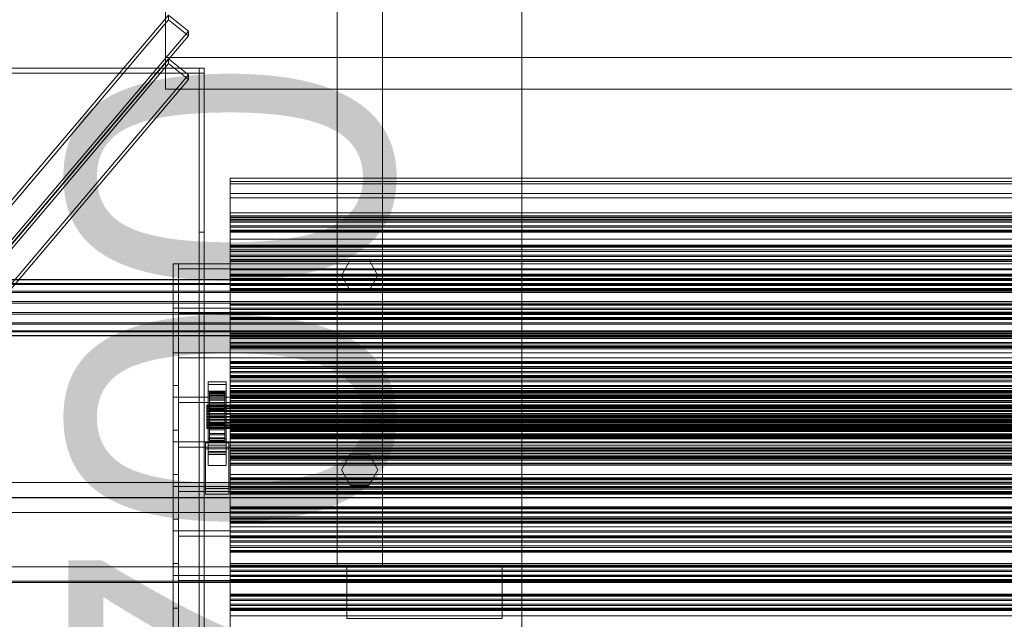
# Model space of a CAD drawing. Header units: millimetres. Extents: x -2233 to 61924, y -68080 to 6847.
# Tile 259 of 656: x -1412 to -652, y -32740 to -32278. Entities that reach past the tile are written whole.
import ezdxf

# ---------------------------------------------------------------- set-up
doc = ezdxf.new("R2010")
doc.units = ezdxf.units.MM
for name, color, linetype, lineweight in [('COTAS_O', 1, 'Continuous', 0), ('frontal_C03', 7, 'Continuous', 0), ('frontal_C03-dry', 7, 'Continuous', 0), ('frontal_tolva', 7, 'Continuous', 0)]:
    doc.layers.add(name, color=color, linetype=linetype, lineweight=lineweight)
doc.dimstyles.new('R19_100', dxfattribs={"dimtxt": 250, "dimasz": 150, "dimexe": 150, "dimexo": 80, "dimgap": 100, "dimtad": 1, "dimtih": 1, "dimtoh": 1, "dimdsep": 46, "dimcen": 0.09, "dimadec": 0, "dimazin": 0, "dimtfac": 1, "dimtdec": 4, "dimtofl": 0, "dimtmove": 0, "dimatfit": 3, "dimfxl": 1, "dimtolj": 1, "dimtzin": 0, "dimarcsym": 0})

# ---------------------------------------------------------------- blocks, each defined once
blk = doc.blocks.new('DIM_R27_51')
at = {"layer": 'COTAS_O'}
for p, q in [((-1725, -31700), (-1025, -31700)), ((-1025, -31700), (-1070, -31850)), ((-1025, -34400), (-1025, -31700)), ((-1025, -31700), (-980, -31850)), ((-1025, -34400), (-1070, -34250)), ((-1025, -34400), (-980, -34250)), ((-1725, -34400), (-1025, -34400))]:
    blk.add_line(p, q, dxfattribs=at)
blk.add_text('2700 O', height=250, rotation=90, dxfattribs=at).set_placement((-1125, -33050))

msp = doc.modelspace()

# ---------------------------------------------------------------- linework, layer by layer
at = {"layer": 'frontal_C03'}
for p, q in [((-1300, -32306.935), (-1300, -32181.172)), ((-1300, -32205.534), (-1300, -32331.296)), ((-1487.71, -32498.309), (-1297.71, -32274.184)), ((-1297.71, -32277.777), (-1297.71, -32274.184)), ((-1297.71, -32274.184), (-1282.29, -32286.596)), ((-1297.71, -32277.777), (-1487.71, -32501.902)), ((-1282.29, -32290.189), (-1297.71, -32277.777)), ((-1472.29, -32510.721), (-1282.29, -32286.596)), ((-1472.29, -32514.314), (-1282.29, -32290.189)), ((-1282.29, -32286.596), (-1282.29, -32290.189)), ((-1487.71, -32531.995), (-1297.71, -32307.87)), ((-1297.71, -32311.463), (-1487.71, -32535.588)), ((1300, -32306.935), (-1300, -32306.935)), ((-1300, -32306.935), (-1300, -32331.296)), ((-1297.71, -32311.463), (-1297.71, -32307.87)), ((-1297.71, -32307.87), (-1282.29, -32320.282)), ((-1282.29, -32323.876), (-1297.71, -32311.463)), ((-1500, -32314.944), (-1270, -32314.944)), ((-1270, -32318.841), (-1500, -32318.841)), ((-1472.29, -32544.407), (-1282.29, -32320.282)), ((-1282.29, -32320.282), (-1282.29, -32323.876)), ((-1274, -34875.113), (-1274, -32314.944)), ((-1274, -32314.944), (-1274, -32441.623)), ((-1274, -32314.944), (-1270, -32314.944)), ((-1270, -32441.623), (-1270, -32314.944)), ((-1270, -32314.944), (-1270, -34875.113)), ((-1270, -32314.944), (-1270, -32318.841)), ((-1270, -34879.011), (-1270, -32318.841)), ((-1472.29, -32548.001), (-1282.29, -32323.876)), ((-1300, -32331.296), (1300, -32331.296)), ((-1250, -32404.381), (-1250, -32400.062)), ((-1250, -32400.062), (-1250, -32402.554)), ((1250, -32400.062), (-1250, -32400.062)), ((-1250, -32402.554), (-1250, -32411.687)), ((1250, -32402.554), (-1250, -32402.554)), ((-1250, -32415.216), (-1250, -32404.381)), ((1250, -32404.381), (-1250, -32404.381)), ((-1250, -32411.687), (-1250, -32426.838)), ((1250, -32411.687), (-1250, -32411.687)), ((-1250, -32431.828), (-1250, -32415.216)), ((1250, -32415.216), (-1250, -32415.216)), ((-1250, -32426.838), (-1250, -32446.975)), ((1250, -32426.838), (-1250, -32426.838)), ((-1250, -32430.644), (-1250, -32429.109)), ((-1250, -32429.109), (-1250, -32429.991)), ((1250, -32429.109), (-1250, -32429.109)), ((-1250, -32429.991), (-1250, -32432.952)), ((1250, -32429.991), (-1250, -32429.991)), ((-1250, -32434.009), (-1250, -32430.644)), ((1250, -32430.644), (-1250, -32430.644)), ((-1250, -32453.087), (-1250, -32431.828)), ((1250, -32431.828), (-1250, -32431.828)), ((-1250, -32432.952), (-1250, -32436.861)), ((1250, -32432.952), (-1250, -32432.952)), ((-1250, -32437.918), (-1250, -32434.009)), ((-1250, -32434.009), (1250, -32434.009)), ((-1274, -32441.623), (-1274, -35001.792)), ((-1274, -32441.623), (-1270, -32441.623)), ((-1270, -35001.792), (-1270, -32441.623)), ((-1250, -32436.861), (-1250, -32440.226)), ((1250, -32436.861), (-1250, -32436.861)), ((-1250, -32440.879), (-1250, -32437.918)), ((1250, -32437.918), (-1250, -32437.918)), ((-1250, -32440.226), (-1250, -32441.761)), ((1250, -32440.226), (-1250, -32440.226)), ((-1250, -32441.761), (-1250, -32440.879)), ((1250, -32440.879), (-1250, -32440.879)), ((1250, -32441.761), (-1250, -32441.761)), ((-1250, -32446.975), (-1250, -32470.726)), ((1250, -32446.975), (-1250, -32446.975)), ((-1250, -32453.102), (-1250, -32451.567)), ((-1250, -32451.567), (-1250, -32452.448)), ((1250, -32451.567), (-1250, -32451.567)), ((-1250, -32452.448), (-1250, -32455.409)), ((1250, -32452.448), (-1250, -32452.448)), ((-1250, -32477.542), (-1250, -32453.087)), ((1250, -32453.087), (-1250, -32453.087)), ((-1250, -32456.467), (-1250, -32453.102)), ((1250, -32453.102), (-1250, -32453.102)), ((-1250, -32455.409), (-1250, -32459.319)), ((1250, -32455.409), (-1250, -32455.409)), ((-1250, -32460.376), (-1250, -32456.467)), ((-1250, -32456.467), (1250, -32456.467)), ((-1250, -32459.319), (-1250, -32462.683)), ((1250, -32459.319), (-1250, -32459.319)), ((-1250, -32463.337), (-1250, -32460.376)), ((1250, -32460.376), (-1250, -32460.376)), ((-1250, -32462.683), (-1250, -32464.218)), ((1250, -32462.683), (-1250, -32462.683)), ((-1250, -32464.218), (-1250, -32463.337)), ((1250, -32463.337), (-1250, -32463.337)), ((1250, -32464.218), (-1250, -32464.218)), ((-1250, -32470.726), (-1250, -32496.472)), ((1250, -32470.726), (-1250, -32470.726)), ((1570, -32478.303), (-1570, -32478.303)), ((1570, -32478.562), (-1570, -32478.562)), ((-1250, -32475.56), (-1250, -32474.025)), ((-1250, -32474.025), (-1250, -32474.906)), ((1250, -32474.025), (-1250, -32474.025)), ((-1250, -32474.906), (-1250, -32477.867)), ((1250, -32474.906), (-1250, -32474.906)), ((-1250, -32478.924), (-1250, -32475.56)), ((1250, -32475.56), (-1250, -32475.56)), ((-1250, -32503.528), (-1250, -32477.542)), ((-1250, -32477.542), (1250, -32477.542)), ((-1250, -32477.867), (-1250, -32481.776)), ((1250, -32477.867), (-1250, -32477.867)), ((-1250, -32482.834), (-1250, -32478.924)), ((-1250, -32478.924), (1250, -32478.924)), ((1570, -32481.347), (-1570, -32481.347)), ((1570, -32482.085), (-1570, -32482.085)), ((1570, -32487.231), (-1570, -32487.231)), ((-1250, -32481.776), (-1250, -32485.141)), ((1250, -32481.776), (-1250, -32481.776)), ((-1250, -32485.795), (-1250, -32482.834)), ((1250, -32482.834), (-1250, -32482.834)), ((-1250, -32485.141), (-1250, -32486.676)), ((1250, -32485.141), (-1250, -32485.141)), ((-1250, -32486.676), (-1250, -32485.795)), ((1250, -32485.795), (-1250, -32485.795)), ((1250, -32486.676), (-1250, -32486.676)), ((1570, -32488.335), (-1570, -32488.335)), ((-1570, -32495.059), (1570, -32495.059)), ((1570, -32496.361), (-1570, -32496.361)), ((-1250, -32496.472), (-1250, -32522.458)), ((1250, -32496.472), (-1250, -32496.472)), ((-1250, -32498.017), (-1250, -32496.482)), ((-1250, -32496.482), (-1250, -32497.364)), ((1250, -32496.482), (-1250, -32496.482)), ((-1250, -32497.364), (-1250, -32500.325)), ((1250, -32497.364), (-1250, -32497.364)), ((-1250, -32501.382), (-1250, -32498.017)), ((1250, -32498.017), (-1250, -32498.017)), ((-1250, -32500.325), (-1250, -32504.234)), ((1250, -32500.325), (-1250, -32500.325)), ((-1250, -32505.291), (-1250, -32501.382)), ((-1250, -32501.382), (1250, -32501.382)), ((1570, -32503.639), (-1570, -32503.639)), ((1570, -32504.941), (-1570, -32504.941)), ((-1250, -32529.274), (-1250, -32503.528)), ((1250, -32503.528), (-1250, -32503.528)), ((-1250, -32504.234), (-1250, -32507.599)), ((1250, -32504.234), (-1250, -32504.234)), ((-1250, -32508.252), (-1250, -32505.291)), ((1250, -32505.291), (-1250, -32505.291)), ((-1250, -32507.599), (-1250, -32509.134)), ((1250, -32507.599), (-1250, -32507.599)), ((-1250, -32509.134), (-1250, -32508.252)), ((1250, -32508.252), (-1250, -32508.252)), ((1250, -32509.134), (-1250, -32509.134)), ((1570, -32511.665), (-1570, -32511.665)), ((1570, -32512.769), (-1570, -32512.769)), ((1570, -32517.915), (-1570, -32517.915)), ((1570, -32518.653), (-1570, -32518.653)), ((1570, -32521.438), (-1570, -32521.438)), ((1570, -32521.697), (-1570, -32521.697)), ((-1250, -32520.475), (-1250, -32518.94)), ((-1250, -32518.94), (-1250, -32519.821)), ((1250, -32518.94), (-1250, -32518.94)), ((-1250, -32519.821), (-1250, -32522.782)), ((1250, -32519.821), (-1250, -32519.821)), ((-1250, -32523.84), (-1250, -32520.475)), ((1250, -32520.475), (-1250, -32520.475)), ((-1250, -32522.458), (-1250, -32546.913)), ((1250, -32522.458), (-1250, -32522.458)), ((-1250, -32522.782), (-1250, -32526.692)), ((1250, -32522.782), (-1250, -32522.782)), ((-1250, -32527.749), (-1250, -32523.84)), ((-1250, -32523.84), (1250, -32523.84)), ((-1250, -32526.692), (-1250, -32530.056)), ((1250, -32526.692), (-1250, -32526.692)), ((-1250, -32530.71), (-1250, -32527.749)), ((1250, -32527.749), (-1250, -32527.749)), ((-1250, -32553.025), (-1250, -32529.274)), ((1250, -32529.274), (-1250, -32529.274)), ((-1250, -32530.056), (-1250, -32531.591)), ((1250, -32530.056), (-1250, -32530.056)), ((-1250, -32531.591), (-1250, -32530.71)), ((1250, -32530.71), (-1250, -32530.71)), ((1250, -32531.591), (-1250, -32531.591)), ((-1250, -32542.932), (-1250, -32541.398)), ((-1250, -32541.398), (-1250, -32542.279)), ((1250, -32541.398), (-1250, -32541.398)), ((-1250, -32542.279), (-1250, -32545.24)), ((1250, -32542.279), (-1250, -32542.279)), ((-1250, -32546.297), (-1250, -32542.932)), ((1250, -32542.932), (-1250, -32542.932)), ((-1250, -32545.24), (-1250, -32549.149)), ((1250, -32545.24), (-1250, -32545.24)), ((-1250, -32550.207), (-1250, -32546.297)), ((-1250, -32546.297), (1250, -32546.297)), ((-1250, -32546.913), (-1250, -32568.172)), ((1250, -32546.913), (-1250, -32546.913)), ((-1250, -32549.149), (-1250, -32552.514)), ((1250, -32549.149), (-1250, -32549.149)), ((-1250, -32553.167), (-1250, -32550.207)), ((1250, -32550.207), (-1250, -32550.207)), ((-1250, -32553.02), (-1250, -32552.223)), ((-1250, -32552.223), (-1250, -32553.605)), ((-1250, -32552.223), (1250, -32552.223)), ((-1250, -32552.514), (-1250, -32554.049)), ((1250, -32552.514), (-1250, -32552.514)), ((-1250, -32555.943), (-1250, -32553.02)), ((-1250, -32573.162), (-1250, -32553.025)), ((1250, -32553.025), (-1250, -32553.025)), ((-1250, -32554.049), (-1250, -32553.167)), ((1250, -32553.167), (-1250, -32553.167)), ((-1250, -32553.605), (-1250, -32557.072)), ((-1250, -32553.605), (1250, -32553.605)), ((1250, -32554.049), (-1250, -32554.049)), ((-1250, -32560.791), (-1250, -32555.943)), ((-1250, -32555.943), (1250, -32555.943)), ((-1267, -32559.32), (-1267, -32557.074)), ((-1267, -32557.074), (-1253, -32557.074)), ((-1267, -32603.848), (-1267, -32557.074)), ((-1253, -32559.32), (-1267, -32559.32)), ((-1267, -32559.32), (-1267, -32606.094)), ((-1253, -32557.074), (-1253, -32559.32)), ((-1253, -32557.074), (-1253, -32603.848)), ((-1253, -32606.094), (-1253, -32559.32)), ((-1250, -32557.072), (-1250, -32562.388)), ((-1250, -32557.072), (1250, -32557.072)), ((-1250, -32567.235), (-1250, -32560.791)), ((-1250, -32560.791), (1250, -32560.791)), ((-1250, -32562.388), (-1250, -32569.191)), ((-1250, -32562.388), (1250, -32562.388)), ((-1250, -32565.39), (-1250, -32563.855)), ((-1250, -32563.855), (-1250, -32564.737)), ((1250, -32563.855), (-1250, -32563.855)), ((-1267, -32566.507), (-1267, -32564.261)), ((-1267, -32564.261), (-1253, -32564.261)), ((-1267, -32611.035), (-1267, -32564.261)), ((-1253, -32566.507), (-1267, -32566.507)), ((-1267, -32566.507), (-1267, -32613.281)), ((-1266, -32575.209), (-1266, -32565.215)), ((-1266, -32565.215), (-1266, -32566.035)), ((-1266, -32565.215), (-1254, -32565.215)), ((-1266, -32565.688), (-1266, -32565.215)), ((-1266, -32575.433), (-1266, -32565.688)), ((-1266, -32565.688), (-1254, -32565.688)), ((-1266, -32567.424), (-1266, -32565.688)), ((-1266, -32575.597), (-1266, -32566.035)), ((-1266, -32566.035), (-1266, -32568.094)), ((-1266, -32566.035), (-1254, -32566.035)), ((-1266, -32576.255), (-1266, -32567.424)), ((-1266, -32567.424), (-1254, -32567.424)), ((-1266, -32570.302), (-1266, -32567.424)), ((-1266, -32576.572), (-1266, -32568.094)), ((-1266, -32568.094), (-1266, -32571.25)), ((-1266, -32568.094), (-1254, -32568.094)), ((-1266, -32577.619), (-1266, -32570.302)), ((-1266, -32570.302), (-1254, -32570.302)), ((-1266, -32574.128), (-1266, -32570.302)), ((-1266, -32578.068), (-1266, -32571.25)), ((-1266, -32571.25), (-1266, -32575.29)), ((-1266, -32571.25), (-1254, -32571.25)), ((-1254, -32566.035), (-1254, -32565.215)), ((-1254, -32565.215), (-1254, -32575.209)), ((-1254, -32565.215), (-1254, -32565.688)), ((-1254, -32565.688), (-1254, -32575.433)), ((-1254, -32565.688), (-1254, -32567.424)), ((-1254, -32568.094), (-1254, -32566.035)), ((-1254, -32566.035), (-1254, -32575.597)), ((-1254, -32567.424), (-1254, -32576.255)), ((-1254, -32567.424), (-1254, -32570.302)), ((-1254, -32571.25), (-1254, -32568.094)), ((-1254, -32568.094), (-1254, -32576.572)), ((-1254, -32570.302), (-1254, -32577.619)), ((-1254, -32570.302), (-1254, -32574.128)), ((-1254, -32575.29), (-1254, -32571.25)), ((-1254, -32571.25), (-1254, -32578.068)), ((-1253, -32564.261), (-1253, -32566.507)), ((-1253, -32564.261), (-1253, -32611.035)), ((-1253, -32613.281), (-1253, -32566.507)), ((-1250, -32564.737), (-1250, -32567.697)), ((1250, -32564.737), (-1250, -32564.737)), ((-1250, -32568.755), (-1250, -32565.39)), ((1250, -32565.39), (-1250, -32565.39)), ((-1250, -32574.835), (-1250, -32567.235)), ((-1250, -32567.235), (1250, -32567.235)), ((-1250, -32567.697), (-1250, -32571.607)), ((1250, -32567.697), (-1250, -32567.697)), ((-1250, -32568.172), (-1250, -32584.784)), ((1250, -32568.172), (-1250, -32568.172)), ((-1250, -32572.664), (-1250, -32568.755)), ((-1250, -32568.755), (1250, -32568.755)), ((-1250, -32569.191), (-1250, -32577.017)), ((-1250, -32569.191), (1250, -32569.191)), ((-1250, -32571.607), (-1250, -32574.972)), ((1250, -32571.607), (-1250, -32571.607)), ((-1268, -32575.433), (-1268, -32575.209)), ((-1268, -32575.209), (-1268, -32575.597)), ((-1268, -32575.209), (1268, -32575.209)), ((-1268, -32576.255), (-1268, -32575.433)), ((-1268, -32575.433), (1268, -32575.433)), ((-1268, -32575.597), (-1268, -32576.572)), ((-1268, -32575.597), (1268, -32575.597)), ((-1268, -32577.619), (-1268, -32576.255)), ((-1268, -32576.255), (1268, -32576.255)), ((-1268, -32576.572), (-1268, -32578.068)), ((-1268, -32576.572), (1268, -32576.572)), ((-1268, -32579.431), (-1268, -32577.619)), ((-1268, -32577.619), (1268, -32577.619)), ((-1268, -32578.068), (-1268, -32579.981)), ((-1268, -32578.068), (1268, -32578.068)), ((-1266, -32579.431), (-1266, -32574.128)), ((-1266, -32574.128), (-1254, -32574.128)), ((-1266, -32578.641), (-1266, -32574.128)), ((-1266, -32575.597), (-1266, -32575.209)), ((-1254, -32575.209), (-1266, -32575.209)), ((-1266, -32575.209), (-1266, -32575.433)), ((-1266, -32579.981), (-1266, -32575.29)), ((-1266, -32575.29), (-1266, -32579.936)), ((-1266, -32575.29), (-1254, -32575.29)), ((-1254, -32575.433), (-1266, -32575.433)), ((-1266, -32575.433), (-1266, -32576.255)), ((-1266, -32576.572), (-1266, -32575.597)), ((-1254, -32575.597), (-1266, -32575.597)), ((-1254, -32576.255), (-1266, -32576.255)), ((-1266, -32576.255), (-1266, -32577.619)), ((-1266, -32578.068), (-1266, -32576.572)), ((-1254, -32576.572), (-1266, -32576.572)), ((-1254, -32577.619), (-1266, -32577.619)), ((-1266, -32577.619), (-1266, -32579.431)), ((-1266, -32579.981), (-1266, -32578.068)), ((-1254, -32578.068), (-1266, -32578.068)), ((-1266, -32581.568), (-1266, -32578.641)), ((-1266, -32578.641), (-1254, -32578.641)), ((-1266, -32583.533), (-1266, -32578.641)), ((-1254, -32574.128), (-1254, -32579.431)), ((-1254, -32574.128), (-1254, -32578.641)), ((-1254, -32575.209), (-1254, -32575.597)), ((-1254, -32575.433), (-1254, -32575.209)), ((-1254, -32579.936), (-1254, -32575.29)), ((-1254, -32575.29), (-1254, -32579.981)), ((-1254, -32576.255), (-1254, -32575.433)), ((-1254, -32575.597), (-1254, -32576.572)), ((-1254, -32577.619), (-1254, -32576.255)), ((-1254, -32576.572), (-1254, -32578.068)), ((-1254, -32579.431), (-1254, -32577.619)), ((-1254, -32578.068), (-1254, -32579.981)), ((-1254, -32578.641), (-1254, -32581.568)), ((-1254, -32578.641), (-1254, -32583.533)), ((-1250, -32575.625), (-1250, -32572.664)), ((1250, -32572.664), (-1250, -32572.664)), ((-1250, -32588.313), (-1250, -32573.162)), ((1250, -32573.162), (-1250, -32573.162)), ((-1250, -32583.074), (-1250, -32574.835)), ((-1250, -32574.835), (1250, -32574.835)), ((-1250, -32574.972), (-1250, -32576.506)), ((1250, -32574.972), (-1250, -32574.972)), ((-1250, -32576.506), (-1250, -32575.625)), ((1250, -32575.625), (-1250, -32575.625)), ((1250, -32576.506), (-1250, -32576.506)), ((-1250, -32577.017), (-1250, -32585.332)), ((1250, -32577.017), (-1250, -32577.017)), ((-1268, -32581.568), (-1268, -32579.431)), ((-1268, -32579.431), (1268, -32579.431)), ((-1268, -32579.981), (-1268, -32582.182)), ((-1268, -32579.981), (1268, -32579.981)), ((-1268, -32583.886), (-1268, -32581.568)), ((-1268, -32581.568), (1268, -32581.568)), ((-1268, -32582.182), (-1268, -32584.521)), ((1268, -32582.182), (-1268, -32582.182)), ((-1268, -32586.224), (-1268, -32583.886)), ((-1268, -32583.886), (1268, -32583.886)), ((-1268, -32584.521), (-1268, -32586.838)), ((-1268, -32584.521), (1268, -32584.521)), ((-1268, -32588.425), (-1268, -32586.224)), ((-1268, -32586.224), (1268, -32586.224)), ((-1268, -32586.838), (-1268, -32588.975)), ((-1268, -32586.838), (1268, -32586.838)), ((-1254, -32579.431), (-1266, -32579.431)), ((-1266, -32579.431), (-1266, -32581.568)), ((-1266, -32579.936), (-1266, -32582.182)), ((-1254, -32579.936), (-1266, -32579.936)), ((-1266, -32579.936), (-1266, -32584.873)), ((-1266, -32582.182), (-1266, -32579.981)), ((-1254, -32579.981), (-1266, -32579.981)), ((-1254, -32581.568), (-1266, -32581.568)), ((-1266, -32581.568), (-1266, -32583.886)), ((-1266, -32582.182), (-1254, -32582.182)), ((-1266, -32584.521), (-1266, -32582.182)), ((-1266, -32583.886), (-1266, -32583.533)), ((-1266, -32583.533), (-1254, -32583.533)), ((-1266, -32588.47), (-1266, -32583.533)), ((-1254, -32583.886), (-1266, -32583.886)), ((-1266, -32583.886), (-1266, -32586.224)), ((-1266, -32586.838), (-1266, -32584.521)), ((-1266, -32584.521), (-1266, -32584.873)), ((-1254, -32584.521), (-1266, -32584.521)), ((-1266, -32584.873), (-1266, -32589.765)), ((-1266, -32584.873), (-1254, -32584.873)), ((-1266, -32586.224), (-1266, -32588.47)), ((-1254, -32586.224), (-1266, -32586.224)), ((-1266, -32586.224), (-1266, -32588.425)), ((-1266, -32588.975), (-1266, -32586.838)), ((-1266, -32586.838), (-1266, -32589.765)), ((-1254, -32586.838), (-1266, -32586.838)), ((-1254, -32581.568), (-1254, -32579.431)), ((-1254, -32582.182), (-1254, -32579.936)), ((-1254, -32584.873), (-1254, -32579.936)), ((-1254, -32579.981), (-1254, -32582.182)), ((-1254, -32583.886), (-1254, -32581.568)), ((-1254, -32582.182), (-1254, -32584.521)), ((-1254, -32583.533), (-1254, -32583.886)), ((-1254, -32583.533), (-1254, -32588.47)), ((-1254, -32586.224), (-1254, -32583.886)), ((-1254, -32584.873), (-1254, -32584.521)), ((-1254, -32584.521), (-1254, -32586.838)), ((-1254, -32589.765), (-1254, -32584.873)), ((-1254, -32588.47), (-1254, -32586.224)), ((-1254, -32588.425), (-1254, -32586.224)), ((-1254, -32589.765), (-1254, -32586.838)), ((-1254, -32586.838), (-1254, -32588.975)), ((-1250, -32591.389), (-1250, -32583.074)), ((-1250, -32583.074), (1250, -32583.074)), ((-1250, -32584.784), (-1250, -32595.619)), ((1250, -32584.784), (-1250, -32584.784)), ((-1250, -32585.332), (-1250, -32593.571)), ((-1250, -32585.332), (1250, -32585.332)), ((-1250, -32587.848), (-1250, -32586.313)), ((-1250, -32586.313), (-1250, -32587.194)), ((1250, -32586.313), (-1250, -32586.313)), ((-1268, -32590.339), (-1268, -32588.425)), ((-1268, -32588.425), (1268, -32588.425)), ((-1268, -32588.975), (-1268, -32590.788)), ((-1268, -32588.975), (1268, -32588.975)), ((-1268, -32591.834), (-1268, -32590.339)), ((-1268, -32590.339), (1268, -32590.339)), ((-1268, -32590.788), (-1268, -32592.151)), ((-1268, -32590.788), (1268, -32590.788)), ((-1268, -32592.809), (-1268, -32591.834)), ((-1268, -32591.834), (1268, -32591.834)), ((-1268, -32592.151), (-1268, -32592.973)), ((-1268, -32592.151), (1268, -32592.151)), ((-1268, -32593.197), (-1268, -32592.809)), ((-1268, -32592.809), (1268, -32592.809)), ((-1268, -32592.973), (-1268, -32593.197)), ((-1268, -32592.973), (1268, -32592.973)), ((-1268, -32593.197), (1268, -32593.197)), ((-1266, -32588.425), (-1266, -32593.117)), ((-1254, -32588.425), (-1266, -32588.425)), ((-1266, -32588.425), (-1266, -32590.339)), ((-1266, -32588.47), (-1254, -32588.47)), ((-1266, -32593.117), (-1266, -32588.47)), ((-1266, -32590.788), (-1266, -32588.975)), ((-1266, -32588.975), (-1266, -32594.278)), ((-1254, -32588.975), (-1266, -32588.975)), ((-1266, -32589.765), (-1266, -32594.278)), ((-1266, -32589.765), (-1254, -32589.765)), ((-1266, -32590.339), (-1266, -32597.156)), ((-1254, -32590.339), (-1266, -32590.339)), ((-1266, -32590.339), (-1266, -32591.834)), ((-1266, -32592.151), (-1266, -32590.788)), ((-1266, -32590.788), (-1266, -32598.104)), ((-1254, -32590.788), (-1266, -32590.788)), ((-1266, -32591.834), (-1266, -32600.312)), ((-1254, -32591.834), (-1266, -32591.834)), ((-1266, -32591.834), (-1266, -32592.809)), ((-1266, -32592.973), (-1266, -32592.151)), ((-1266, -32592.151), (-1266, -32600.982)), ((-1254, -32592.151), (-1266, -32592.151)), ((-1266, -32592.809), (-1266, -32602.371)), ((-1254, -32592.809), (-1266, -32592.809)), ((-1266, -32592.809), (-1266, -32593.197)), ((-1266, -32593.197), (-1266, -32592.973)), ((-1266, -32592.973), (-1266, -32602.718)), ((-1254, -32592.973), (-1266, -32592.973)), ((-1266, -32593.117), (-1254, -32593.117)), ((-1266, -32597.156), (-1266, -32593.117)), ((-1266, -32593.197), (-1266, -32603.191)), ((-1254, -32593.197), (-1266, -32593.197)), ((-1266, -32594.278), (-1266, -32598.104)), ((-1266, -32594.278), (-1254, -32594.278)), ((-1254, -32593.117), (-1254, -32588.425)), ((-1254, -32590.339), (-1254, -32588.425)), ((-1254, -32588.47), (-1254, -32593.117)), ((-1254, -32594.278), (-1254, -32588.975)), ((-1254, -32588.975), (-1254, -32590.788)), ((-1254, -32594.278), (-1254, -32589.765)), ((-1254, -32597.156), (-1254, -32590.339)), ((-1254, -32591.834), (-1254, -32590.339)), ((-1254, -32598.104), (-1254, -32590.788)), ((-1254, -32590.788), (-1254, -32592.151)), ((-1254, -32600.312), (-1254, -32591.834)), ((-1254, -32592.809), (-1254, -32591.834)), ((-1254, -32600.982), (-1254, -32592.151)), ((-1254, -32592.151), (-1254, -32592.973)), ((-1254, -32602.371), (-1254, -32592.809)), ((-1254, -32593.197), (-1254, -32592.809)), ((-1254, -32602.718), (-1254, -32592.973)), ((-1254, -32592.973), (-1254, -32593.197)), ((-1254, -32593.117), (-1254, -32597.156)), ((-1254, -32603.191), (-1254, -32593.197)), ((-1254, -32598.104), (-1254, -32594.278)), ((-1250, -32587.194), (-1250, -32590.155)), ((1250, -32587.194), (-1250, -32587.194)), ((-1250, -32591.212), (-1250, -32587.848)), ((1250, -32587.848), (-1250, -32587.848)), ((-1250, -32597.446), (-1250, -32588.313)), ((1250, -32588.313), (-1250, -32588.313)), ((-1250, -32590.155), (-1250, -32594.065)), ((1250, -32590.155), (-1250, -32590.155)), ((-1250, -32595.122), (-1250, -32591.212)), ((-1250, -32591.212), (1250, -32591.212)), ((-1250, -32599.215), (-1250, -32591.389)), ((-1250, -32591.389), (1250, -32591.389)), ((-1250, -32593.571), (-1250, -32601.171)), ((-1250, -32593.571), (1250, -32593.571)), ((-1250, -32594.065), (-1250, -32597.429)), ((1250, -32594.065), (-1250, -32594.065)), ((-1267, -32612.005), (-1267, -32601.226)), ((-1267, -32601.226), (-1253, -32601.226)), ((-1267, -32610.97), (-1267, -32601.226)), ((-1266, -32597.156), (-1254, -32597.156)), ((-1266, -32600.312), (-1266, -32597.156)), ((-1266, -32598.104), (-1266, -32600.982)), ((-1266, -32598.104), (-1254, -32598.104)), ((-1266, -32600.312), (-1254, -32600.312)), ((-1266, -32602.371), (-1266, -32600.312)), ((-1266, -32600.982), (-1266, -32602.718)), ((-1266, -32600.982), (-1254, -32600.982)), ((-1254, -32597.156), (-1254, -32600.312)), ((-1254, -32600.982), (-1254, -32598.104)), ((-1254, -32600.312), (-1254, -32602.371)), ((-1254, -32602.718), (-1254, -32600.982)), ((-1253, -32601.226), (-1253, -32612.005)), ((-1253, -32601.226), (-1253, -32610.97)), ((-1250, -32598.083), (-1250, -32595.122)), ((1250, -32595.122), (-1250, -32595.122)), ((-1250, -32595.619), (-1250, -32599.938)), ((1250, -32595.619), (-1250, -32595.619)), ((-1250, -32597.429), (-1250, -32598.964)), ((1250, -32597.429), (-1250, -32597.429)), ((-1250, -32599.938), (-1250, -32597.446)), ((1250, -32597.446), (-1250, -32597.446)), ((-1250, -32598.964), (-1250, -32598.083)), ((1250, -32598.083), (-1250, -32598.083)), ((1250, -32598.964), (-1250, -32598.964)), ((-1250, -32606.018), (-1250, -32599.215)), ((-1250, -32599.215), (1250, -32599.215)), ((1250, -32599.938), (-1250, -32599.938)), ((-1250, -32601.171), (-1250, -32607.615)), ((-1250, -32601.171), (1250, -32601.171)), ((-1269, -32608.861), (-1269, -32604.37)), ((-1269, -32604.37), (-1251, -32604.37)), ((-1269, -32639.45), (-1269, -32604.37)), ((-1251, -32608.861), (-1269, -32608.861)), ((-1269, -32643.942), (-1269, -32608.861)), ((-1253, -32603.848), (-1267, -32603.848)), ((-1267, -32603.848), (-1267, -32606.094)), ((-1267, -32606.094), (-1253, -32606.094)), ((-1266, -32602.371), (-1254, -32602.371)), ((-1266, -32603.191), (-1266, -32602.371)), ((-1266, -32602.718), (-1266, -32603.191)), ((-1266, -32602.718), (-1254, -32602.718)), ((-1266, -32603.191), (-1254, -32603.191)), ((-1254, -32602.371), (-1254, -32603.191)), ((-1254, -32603.191), (-1254, -32602.718)), ((-1253, -32606.094), (-1253, -32603.848)), ((-1251, -32604.37), (-1251, -32608.861)), ((-1251, -32604.37), (-1251, -32639.45)), ((-1251, -32643.942), (-1251, -32608.861)), ((-1250, -32611.334), (-1250, -32606.018)), ((-1250, -32606.018), (1250, -32606.018)), ((-1250, -32607.615), (-1250, -32612.463)), ((-1250, -32607.615), (1250, -32607.615)), ((-1250, -32610.305), (-1250, -32608.77)), ((-1250, -32608.77), (-1250, -32609.652)), ((1250, -32608.77), (-1250, -32608.77)), ((-1250, -32609.652), (-1250, -32612.613)), ((1250, -32609.652), (-1250, -32609.652)), ((-1253, -32610.97), (-1267, -32610.97)), ((-1267, -32610.97), (-1267, -32621.75)), ((-1253, -32611.035), (-1267, -32611.035)), ((-1267, -32611.035), (-1267, -32613.281)), ((-1253, -32612.005), (-1267, -32612.005)), ((-1267, -32612.005), (-1267, -32621.75)), ((-1267, -32613.281), (-1253, -32613.281)), ((-1253, -32621.75), (-1253, -32610.97)), ((-1253, -32613.281), (-1253, -32611.035)), ((-1253, -32621.75), (-1253, -32612.005)), ((-1250, -32613.67), (-1250, -32610.305)), ((1250, -32610.305), (-1250, -32610.305)), ((-1250, -32614.801), (-1250, -32611.334)), ((-1250, -32611.334), (1250, -32611.334)), ((-1250, -32612.463), (-1250, -32615.386)), ((-1250, -32612.463), (1250, -32612.463)), ((-1250, -32612.613), (-1250, -32616.522)), ((1250, -32612.613), (-1250, -32612.613)), ((-1250, -32617.579), (-1250, -32613.67)), ((-1250, -32613.67), (1250, -32613.67)), ((-1250, -32616.183), (-1250, -32614.801)), ((-1250, -32614.801), (1250, -32614.801)), ((-1250, -32615.386), (-1250, -32616.183)), ((-1250, -32615.386), (1250, -32615.386)), ((-1250, -32616.183), (1250, -32616.183)), ((-1250, -32616.522), (-1250, -32619.887)), ((1250, -32616.522), (-1250, -32616.522)), ((-1267, -32621.75), (-1253, -32621.75)), ((-1250, -32620.54), (-1250, -32617.579)), ((1250, -32617.579), (-1250, -32617.579)), ((-1250, -32619.887), (-1250, -32621.422)), ((1250, -32619.887), (-1250, -32619.887)), ((-1250, -32621.422), (-1250, -32620.54)), ((1250, -32620.54), (-1250, -32620.54)), ((1250, -32621.422), (-1250, -32621.422)), ((-1250, -32632.763), (-1250, -32631.228)), ((-1250, -32631.228), (-1250, -32632.109)), ((1250, -32631.228), (-1250, -32631.228)), ((-1250, -32632.109), (-1250, -32635.07)), ((1250, -32632.109), (-1250, -32632.109)), ((-1500, -32635.017), (1500, -32635.017)), ((-1251, -32639.45), (-1269, -32639.45)), ((-1269, -32639.45), (-1269, -32643.942)), ((-1251, -32643.942), (-1251, -32639.45)), ((-1250, -32636.128), (-1250, -32632.763)), ((1250, -32632.763), (-1250, -32632.763)), ((-1250, -32635.07), (-1250, -32638.98)), ((1250, -32635.07), (-1250, -32635.07)), ((-1250, -32640.037), (-1250, -32636.128)), ((-1250, -32636.128), (1250, -32636.128)), ((-1250, -32638.98), (-1250, -32642.345)), ((1250, -32638.98), (-1250, -32638.98)), ((-1250, -32642.998), (-1250, -32640.037)), ((1250, -32640.037), (-1250, -32640.037)), ((1500, -32646.426), (-1500, -32646.426)), ((1500, -32646.711), (-1500, -32646.711)), ((-1269, -32643.942), (-1251, -32643.942)), ((-1250, -32642.345), (-1250, -32643.879)), ((1250, -32642.345), (-1250, -32642.345)), ((-1250, -32643.879), (-1250, -32642.998)), ((1250, -32642.998), (-1250, -32642.998)), ((1250, -32643.879), (-1250, -32643.879)), ((-1250, -32655.221), (-1250, -32653.686)), ((-1250, -32653.686), (-1250, -32654.567)), ((1250, -32653.686), (-1250, -32653.686)), ((-1250, -32654.567), (-1250, -32657.528)), ((1250, -32654.567), (-1250, -32654.567)), ((-1250, -32658.585), (-1250, -32655.221)), ((1250, -32655.221), (-1250, -32655.221)), ((-1500, -32658.119), (1500, -32658.119)), ((-1250, -32657.528), (-1250, -32661.437)), ((1250, -32657.528), (-1250, -32657.528)), ((-1250, -32662.495), (-1250, -32658.585)), ((-1250, -32658.585), (1250, -32658.585)), ((-1250, -32661.437), (-1250, -32664.802)), ((1250, -32661.437), (-1250, -32661.437)), ((-1250, -32665.456), (-1250, -32662.495)), ((1250, -32662.495), (-1250, -32662.495)), ((-1250, -32664.802), (-1250, -32666.337)), ((1250, -32664.802), (-1250, -32664.802)), ((-1250, -32666.337), (-1250, -32665.456)), ((1250, -32665.456), (-1250, -32665.456)), ((1250, -32666.337), (-1250, -32666.337)), ((-1250, -32677.678), (-1250, -32676.143)), ((-1250, -32676.143), (-1250, -32677.025)), ((1250, -32676.143), (-1250, -32676.143)), ((-1250, -32677.025), (-1250, -32679.986)), ((1250, -32677.025), (-1250, -32677.025)), ((-1250, -32681.043), (-1250, -32677.678)), ((1250, -32677.678), (-1250, -32677.678)), ((-1250, -32679.986), (-1250, -32683.895)), ((1250, -32679.986), (-1250, -32679.986)), ((-1250, -32684.952), (-1250, -32681.043)), ((-1250, -32681.043), (1250, -32681.043)), ((-1250, -32683.895), (-1250, -32687.26)), ((1250, -32683.895), (-1250, -32683.895)), ((-1250, -32687.913), (-1250, -32684.952)), ((1250, -32684.952), (-1250, -32684.952)), ((-1250, -32687.26), (-1250, -32688.795)), ((1250, -32687.26), (-1250, -32687.26)), ((-1250, -32688.795), (-1250, -32687.913)), ((1250, -32687.913), (-1250, -32687.913)), ((1250, -32688.795), (-1250, -32688.795)), ((-1250, -32700.136), (-1250, -32698.601)), ((-1250, -32698.601), (-1250, -32699.482)), ((1250, -32698.601), (-1250, -32698.601)), ((-1250, -32699.482), (-1250, -32702.443)), ((1250, -32699.482), (-1250, -32699.482)), ((-1250, -32703.501), (-1250, -32700.136)), ((1250, -32700.136), (-1250, -32700.136)), ((-1250, -32702.443), (-1250, -32706.353)), ((1250, -32702.443), (-1250, -32702.443)), ((-1250, -32707.41), (-1250, -32703.501)), ((-1250, -32703.501), (1250, -32703.501)), ((-1250, -32706.353), (-1250, -32709.717)), ((1250, -32706.353), (-1250, -32706.353)), ((-1250, -32710.371), (-1250, -32707.41)), ((1250, -32707.41), (-1250, -32707.41)), ((-1250, -32709.717), (-1250, -32711.252)), ((1250, -32709.717), (-1250, -32709.717)), ((-1250, -32711.252), (-1250, -32710.371)), ((1250, -32710.371), (-1250, -32710.371)), ((1250, -32711.252), (-1250, -32711.252)), ((-1250, -32722.593), (-1250, -32721.059)), ((-1250, -32721.059), (-1250, -32721.94)), ((1250, -32721.059), (-1250, -32721.059)), ((-1250, -32721.94), (-1250, -32724.901)), ((1250, -32721.94), (-1250, -32721.94)), ((-1250, -32725.958), (-1250, -32722.593)), ((1250, -32722.593), (-1250, -32722.593)), ((-1250, -32724.901), (-1250, -32728.81)), ((1250, -32724.901), (-1250, -32724.901)), ((-1250, -32729.868), (-1250, -32725.958)), ((-1250, -32725.958), (1250, -32725.958)), ((-1250, -32728.81), (-1250, -32732.175)), ((1250, -32728.81), (-1250, -32728.81)), ((-1250, -32732.828), (-1250, -32729.868)), ((1250, -32729.868), (-1250, -32729.868)), ((-1250, -32732.175), (-1250, -32733.71)), ((1250, -32732.175), (-1250, -32732.175)), ((-1250, -32733.71), (-1250, -32732.828)), ((1250, -32732.828), (-1250, -32732.828)), ((1250, -32733.71), (-1250, -32733.71))]:
    msp.add_line(p, q, dxfattribs=at)
at = {"layer": 'frontal_C03-dry'}
for p, q in [((-1294, -32466), (-1294, -32500.375)), ((-1294, -32560), (-1294, -32466)), ((-1294, -32466), (-1290, -32466)), ((-1290, -32500.375), (-1290, -32466)), ((-1290, -32466), (1290, -32466)), ((-1290, -32470), (-1290, -32466)), ((-1290, -32466), (-1290, -32560)), ((-1290, -32470), (-1290, -32504.375)), ((1290, -32470), (-1290, -32470)), ((-1294, -32500.375), (-1294, -32594.375)), ((-1294, -32500.375), (-1290, -32500.375)), ((-1294, -32500.375), (-1294, -32534.75)), ((1290, -32500.375), (-1290, -32500.375)), ((-1290, -32500.375), (-1290, -32504.375)), ((-1290, -32594.375), (-1290, -32500.375)), ((-1290, -32534.75), (-1290, -32500.375)), ((-1290, -32504.375), (1290, -32504.375)), ((-1290, -32504.375), (-1290, -32538.75)), ((-1294, -32534.75), (-1294, -32628.75)), ((-1294, -32534.75), (-1290, -32534.75)), ((-1294, -32534.75), (-1294, -32569.125)), ((1290, -32534.75), (-1290, -32534.75)), ((-1290, -32534.75), (-1290, -32538.75)), ((-1290, -32628.75), (-1290, -32534.75)), ((-1290, -32569.125), (-1290, -32534.75)), ((-1290, -32538.75), (1290, -32538.75)), ((-1290, -32538.75), (-1290, -32573.125)), ((-1294, -32594.375), (-1294, -32560)), ((-1290, -32560), (-1294, -32560)), ((-1290, -32560), (-1290, -32594.375)), ((-1250, -32560), (-1250, -32594.375)), ((1250, -32560), (-1250, -32560)), ((-1250, -32560), (-1250, -32566)), ((-1294, -32569.125), (-1294, -32663.125)), ((-1294, -32569.125), (-1290, -32569.125)), ((-1294, -32569.125), (-1294, -32603.5)), ((1290, -32569.125), (-1290, -32569.125)), ((-1290, -32569.125), (-1290, -32573.125)), ((-1290, -32663.125), (-1290, -32569.125)), ((-1290, -32603.5), (-1290, -32569.125)), ((-1250, -32600.375), (-1250, -32566)), ((-1250, -32566), (1250, -32566)), ((-1250, -32566), (-1250, -32570)), ((-1250, -32604.375), (-1250, -32570)), ((-1250, -32570), (1250, -32570)), ((-1290, -32573.125), (1290, -32573.125)), ((-1290, -32573.125), (-1290, -32607.5)), ((-1294, -32594.375), (-1290, -32594.375)), ((-1294, -32628.75), (-1294, -32594.375)), ((-1290, -32594.375), (-1290, -32628.75)), ((-1250, -32594.375), (1250, -32594.375)), ((-1250, -32600.375), (-1250, -32594.375)), ((-1250, -32594.375), (-1250, -32628.75)), ((1250, -32600.375), (-1250, -32600.375)), ((-1250, -32604.375), (-1250, -32600.375)), ((-1250, -32634.75), (-1250, -32600.375)), ((-1294, -32603.5), (-1294, -32697.5)), ((-1294, -32603.5), (-1290, -32603.5)), ((-1294, -32603.5), (-1294, -32637.875)), ((1290, -32603.5), (-1290, -32603.5)), ((-1290, -32603.5), (-1290, -32607.5)), ((-1290, -32697.5), (-1290, -32603.5)), ((-1290, -32637.875), (-1290, -32603.5)), ((-1290, -32607.5), (1290, -32607.5)), ((-1290, -32607.5), (-1290, -32641.875)), ((1250, -32604.375), (-1250, -32604.375)), ((-1250, -32638.75), (-1250, -32604.375)), ((-1294, -32628.75), (-1290, -32628.75)), ((-1294, -32663.125), (-1294, -32628.75)), ((-1290, -32628.75), (-1290, -32663.125)), ((-1250, -32628.75), (1250, -32628.75)), ((-1250, -32634.75), (-1250, -32628.75)), ((-1250, -32628.75), (-1250, -32663.125)), ((-1294, -32637.875), (-1294, -32731.875)), ((-1294, -32637.875), (-1290, -32637.875)), ((-1294, -32637.875), (-1294, -32672.25)), ((1290, -32637.875), (-1290, -32637.875)), ((-1290, -32637.875), (-1290, -32641.875)), ((-1290, -32731.875), (-1290, -32637.875)), ((-1290, -32672.25), (-1290, -32637.875)), ((1250, -32634.75), (-1250, -32634.75)), ((-1250, -32638.75), (-1250, -32634.75)), ((-1250, -32669.125), (-1250, -32634.75)), ((1250, -32638.75), (-1250, -32638.75)), ((-1250, -32673.125), (-1250, -32638.75)), ((-1290, -32641.875), (1290, -32641.875)), ((-1290, -32641.875), (-1290, -32676.25)), ((-1294, -32663.125), (-1290, -32663.125)), ((-1294, -32697.5), (-1294, -32663.125)), ((-1290, -32663.125), (-1290, -32697.5)), ((-1250, -32663.125), (1250, -32663.125)), ((-1250, -32669.125), (-1250, -32663.125)), ((-1250, -32663.125), (-1250, -32697.5)), ((1250, -32669.125), (-1250, -32669.125)), ((-1250, -32673.125), (-1250, -32669.125)), ((-1250, -32703.5), (-1250, -32669.125)), ((-1294, -32672.25), (-1294, -32766.25)), ((-1294, -32672.25), (-1290, -32672.25)), ((-1294, -32672.25), (-1294, -32706.625)), ((1290, -32672.25), (-1290, -32672.25)), ((-1290, -32672.25), (-1290, -32676.25)), ((-1290, -32766.25), (-1290, -32672.25)), ((-1290, -32706.625), (-1290, -32672.25)), ((-1290, -32676.25), (1290, -32676.25)), ((-1290, -32676.25), (-1290, -32710.625)), ((1250, -32673.125), (-1250, -32673.125)), ((-1250, -32707.5), (-1250, -32673.125)), ((-1294, -32697.5), (-1290, -32697.5)), ((-1294, -32731.875), (-1294, -32697.5)), ((-1290, -32697.5), (-1290, -32731.875)), ((-1250, -32697.5), (1250, -32697.5)), ((-1250, -32703.5), (-1250, -32697.5)), ((-1250, -32697.5), (-1250, -32731.875)), ((-1294, -32706.625), (-1294, -32800.625)), ((-1294, -32706.625), (-1290, -32706.625)), ((-1294, -32706.625), (-1294, -32741)), ((1290, -32706.625), (-1290, -32706.625)), ((-1290, -32706.625), (-1290, -32710.625)), ((-1290, -32800.625), (-1290, -32706.625)), ((-1290, -32741), (-1290, -32706.625)), ((1250, -32703.5), (-1250, -32703.5)), ((-1250, -32707.5), (-1250, -32703.5)), ((-1250, -32737.875), (-1250, -32703.5)), ((1250, -32707.5), (-1250, -32707.5)), ((-1250, -32741.875), (-1250, -32707.5)), ((-1290, -32710.625), (1290, -32710.625)), ((-1290, -32710.625), (-1290, -32745)), ((-1294, -32731.875), (-1290, -32731.875)), ((-1294, -32766.25), (-1294, -32731.875)), ((-1290, -32731.875), (-1290, -32766.25)), ((-1250, -32731.875), (1250, -32731.875)), ((-1250, -32737.875), (-1250, -32731.875)), ((-1250, -32731.875), (-1250, -32766.25)), ((1250, -32737.875), (-1250, -32737.875)), ((-1250, -32741.875), (-1250, -32737.875)), ((-1250, -32772.25), (-1250, -32737.875))]:
    msp.add_line(p, q, dxfattribs=at)
at = {"layer": 'frontal_tolva'}
for p, q in [((-1167.5, -32700), (-1167.5, -31730)), ((-1132.5, -32700), (-1132.5, -31730)), ((-1164, -32475), (-1157, -32462.876)), ((-1157, -32462.876), (-1143, -32462.876)), ((-1143, -32462.876), (-1136, -32475)), ((-1157, -32487.124), (-1164, -32475)), ((-1136, -32475), (-1143, -32487.124)), ((-1143, -32487.124), (-1157, -32487.124)), ((-1164, -32625), (-1157, -32612.876)), ((-1157, -32612.876), (-1143, -32612.876)), ((-1143, -32612.876), (-1136, -32625)), ((-1157, -32637.124), (-1164, -32625)), ((-1136, -32625), (-1143, -32637.124)), ((-1143, -32637.124), (-1157, -32637.124)), ((-1821.5, -32700), (1821.5, -32700)), ((-1725, -32700), (1725, -32700)), ((-1132.5, -32700), (-1167.5, -32700)), ((-1040, -32700), (-1160, -32700)), ((-1160, -32740), (-1160, -32700)), ((-1040, -32740), (-1040, -32700)), ((-1821.5, -32711), (1821.5, -32711)), ((-1725, -32712), (1725, -32712)), ((-1040, -32740), (-1160, -32740))]:
    msp.add_line(p, q, dxfattribs=at)

# ---------------------------------------------------------------- dimensions: what is measured, and where the dimension line sits
at = {"layer": 'COTAS_O'}
dim = msp.add_aligned_dim(p1=(-1725, -34400), p2=(-1725, -31700), distance=-700, text='<> O', dimstyle='R19_100', dxfattribs=at)
dim.commit()
dim.dimension.update_dxf_attribs({"geometry": 'DIM_R27_51', "text_midpoint": (-1025, -33050)})

doc.saveas('drawing.dxf')
